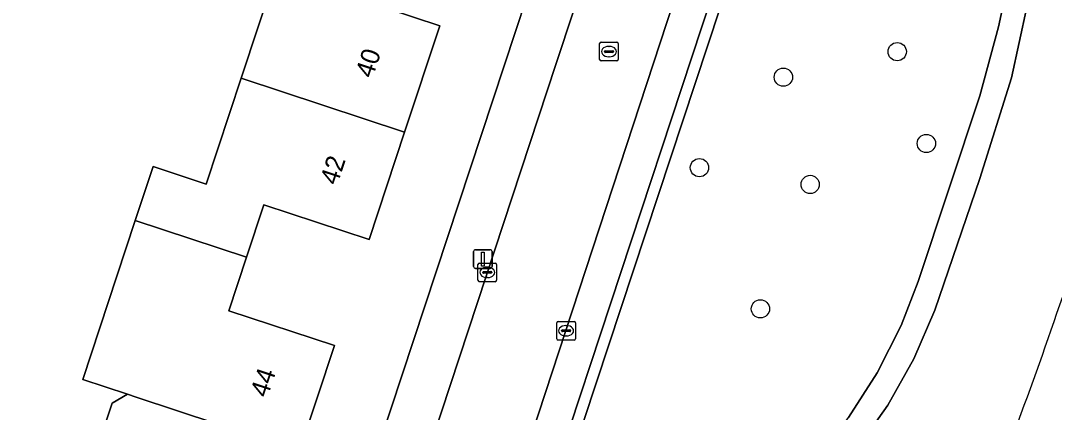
# Model space of a CAD drawing. Extents: x 157793 to 159380, y 380877 to 382313.
# Drawn here: x 159082.7 to 159138.1, y 381890.2 to 381911.2 of the extents above; entities that cross this region are included whole.
import ezdxf

# ---------------------------------------------------------------- set-up
doc = ezdxf.new("R2010")
doc.units = 0
for name, color, linetype in [('IMGEO_Boom', 7, 'Continuous'), ('IMGEO_Erf', 7, 'Continuous'), ('IMGEO_Fietspad_gesloten', 7, 'Continuous'), ('IMGEO_Groenvoorziening', 7, 'Continuous'), ('IMGEO_Kolk', 7, 'Continuous'), ('IMGEO_Lichtmast', 7, 'Continuous'), ('IMGEO_Pand', 7, 'Continuous'), ('IMGEO_Pand_nummerreeks', 7, 'Continuous'), ('IMGEO_Parkeervlak_open', 7, 'Continuous'), ('IMGEO_Rijbaan_lokaal_open', 7, 'Continuous'), ('IMGEO_Rioolput', 7, 'Continuous'), ('IMGEO_Voetpad_halfverhard', 7, 'Continuous'), ('IMGEO_Voetpad_open', 7, 'Continuous')]:
    doc.layers.add(name, color=color, linetype=linetype)

msp = doc.modelspace()

# ---------------------------------------------------------------- linework, layer by layer
at = {"layer": 'IMGEO_Boom'}
for centre in [(159129.67, 381909.491), (159123.571, 381908.122), (159131.234, 381904.569), (159119.073, 381903.276), (159125.006, 381902.373), (159122.34, 381895.705)]:
    msp.add_circle(centre, 0.489, dxfattribs=at)
at = {"layer": 'IMGEO_Erf'}
for points in [[(159096.489, 381871.982), (159122.543, 381950.964)], [(159086.987, 381888.781), (159087.607, 381890.66), (159088.431, 381891.125), (159086.028, 381891.918), (159087.859, 381897.465), (159088.843, 381900.446), (159089.794, 381903.329), (159092.65, 381902.387), (159094.522, 381908.063), (159096.363, 381913.642)], [(159099.512, 381912.751), (159105.154, 381910.883), (159103.267, 381905.171), (159101.367, 381899.418), (159095.732, 381901.278), (159094.81, 381898.483), (159093.858, 381895.599), (159099.511, 381893.734), (159097.64, 381888.075)]]:
    msp.add_lwpolyline(points, dxfattribs=at)
at = {"layer": 'IMGEO_Fietspad_gesloten'}
msp.add_arc((158897.021, 381978.401), 255.067, 339.42454, 342.8436, dxfattribs=at)
at = {"layer": 'IMGEO_Groenvoorziening'}
for points in [[(159130.125, 381941.978), (159107.574, 381873.671), (159104.656, 381872.421), (159104.024, 381870.602), (159103.885, 381870.159), (159102.523, 381865.804), (159110.164, 381862.744), (159110.598, 381862.732), (159111.229, 381862.884), (159111.783, 381863.223), (159112.094, 381863.554), (159112.675, 381866.149), (159113.525, 381868.669), (159114.668, 381871.154), (159116.391, 381874.196), (159122.468, 381883.397), (159127.06, 381889.882), (159128.602, 381892.276), (159129.886, 381894.817), (159130.795, 381897.167), (159134.101, 381907.119), (159135.105, 381910.814), (159135.907, 381914.558)], [(159137.443, 381915.674), (159135.792, 381908.087), (159134.098, 381902.701), (159131.683, 381895.631), (159130.554, 381893.021), (159129.159, 381890.544), (159119.727, 381877.187), (159118.403, 381874.999), (159114.927, 381868.414), (159114.098, 381866.019), (159113.525, 381863.55), (159113.212, 381861.034), (159113.208, 381857.651), (159113.46, 381855.784), (159113.907, 381853.953), (159114.384, 381852.569), (159115.712, 381852.775), (159118.384, 381856.932)]]:
    msp.add_lwpolyline(points, dxfattribs=at)
msp.add_arc((158897.021, 381978.401), 255.067, 339.42454, 342.8436, dxfattribs=at)
at = {"layer": 'IMGEO_Kolk'}
for p, q in [((159107.203, 381897.237), (159107.203, 381898.089)), ((159107.278, 381898.163), (159108.13, 381898.163)), ((159107.691, 381897.943), (159107.716, 381897.943)), ((159108.204, 381898.089), (159108.204, 381897.237)), ((159107.462, 381897.657), (159107.462, 381897.669)), ((159107.9, 381897.62), (159107.502, 381897.62)), ((159107.505, 381897.706), (159107.903, 381897.706)), ((159107.714, 381897.383), (159107.689, 381897.383)), ((159107.946, 381897.669), (159107.946, 381897.657)), ((159108.13, 381897.163), (159107.278, 381897.163)), ((159111.504, 381895.034), (159112.356, 381895.034)), ((159111.429, 381894.108), (159111.429, 381894.96)), ((159111.688, 381894.528), (159111.688, 381894.54)), ((159112.126, 381894.491), (159111.728, 381894.491)), ((159111.731, 381894.577), (159112.129, 381894.577)), ((159111.917, 381894.814), (159111.942, 381894.814)), ((159112.172, 381894.54), (159112.172, 381894.528)), ((159112.43, 381894.96), (159112.43, 381894.108)), ((159112.356, 381894.034), (159111.504, 381894.034)), ((159111.94, 381894.254), (159111.915, 381894.254))]:
    msp.add_line(p, q, dxfattribs=at)
for points in [[(159107.203, 381897.237), (159107.203, 381898.089)], [(159107.278, 381898.163), (159108.13, 381898.163)], [(159108.204, 381898.089), (159108.204, 381897.237)], [(159108.13, 381897.163), (159107.278, 381897.163)], [(159111.504, 381895.034), (159112.356, 381895.034)], [(159111.429, 381894.108), (159111.429, 381894.96)], [(159112.43, 381894.96), (159112.43, 381894.108)], [(159112.356, 381894.034), (159111.504, 381894.034)]]:
    msp.add_lwpolyline(points, dxfattribs=at)
for centre, radius, start, end in [((159107.28, 381898.087), 0.0765, 91.552, 178.448), ((159107.28, 381898.087), 0.0765, 91.552, 178.448), ((159108.128, 381898.087), 0.0765, 1.552, 88.448), ((159108.128, 381898.087), 0.0765, 1.552, 88.448), ((159107.28, 381897.239), 0.0765, 181.552, 268.448), ((159107.28, 381897.239), 0.0765, 181.552, 268.448), ((159107.502, 381897.666), 0.0403, 85.8775, 175.7526), ((159107.499, 381897.656), 0.0366, 178.938, 274.7102), ((159107.903, 381897.663), 0.043, 264.8664, 352.4533), ((159107.907, 381897.668), 0.0386, 1.7309, 96.639), ((159108.128, 381897.239), 0.0765, 271.552, 358.448), ((159108.128, 381897.239), 0.0765, 271.552, 358.448), ((159111.506, 381894.958), 0.0765, 91.552, 178.448), ((159111.506, 381894.958), 0.0765, 91.552, 178.448), ((159112.354, 381894.958), 0.0765, 1.552, 88.448), ((159112.354, 381894.958), 0.0765, 1.552, 88.448), ((159111.728, 381894.537), 0.0403, 85.8775, 175.7526), ((159111.725, 381894.527), 0.0366, 178.938, 274.7102), ((159112.129, 381894.534), 0.043, 264.8664, 352.4533), ((159112.133, 381894.539), 0.0386, 1.7309, 96.639), ((159111.506, 381894.11), 0.0765, 181.552, 268.448), ((159111.506, 381894.11), 0.0765, 181.552, 268.448), ((159112.354, 381894.11), 0.0765, 271.552, 358.448), ((159112.354, 381894.11), 0.0765, 271.552, 358.448)]:
    msp.add_arc(centre, radius, start, end, dxfattribs=at)
for centre, major_axis, ratio, start_param, end_param in [((159107.69, 381897.663), (-0.387, 0.002), 0.722429, 4.712389, 7.853982), ((159107.715, 381897.663), (-0.39, 0.002), 0.717154, 1.570796, 4.712389), ((159111.916, 381894.534), (-0.387, 0.002), 0.722429, 4.712389, 7.853982), ((159111.941, 381894.534), (-0.39, 0.002), 0.717154, 1.570796, 4.712389)]:
    msp.add_ellipse(centre, major_axis=major_axis, ratio=ratio, start_param=start_param, end_param=end_param, dxfattribs=at)
at = {"layer": 'IMGEO_Lichtmast'}
for p, q in [((159107.071, 381898.875), (159107.861, 381898.875)), ((159107.861, 381898.875), (159107.071, 381898.875)), ((159106.971, 381897.975), (159106.971, 381898.775)), ((159106.971, 381898.775), (159106.971, 381897.975)), ((159107.961, 381898.775), (159107.961, 381897.975)), ((159107.961, 381897.975), (159107.961, 381898.775)), ((159107.861, 381897.875), (159107.071, 381897.875)), ((159107.071, 381897.875), (159107.861, 381897.875))]:
    msp.add_line(p, q, dxfattribs=at)
msp.add_lwpolyline([(159107.391, 381898.75), (159107.541, 381898.75), (159107.541, 381898), (159107.391, 381898), (159107.391, 381898.75)], dxfattribs=at)
for centre, start, end in [((159107.071, 381898.775), 90, 180), ((159107.071, 381898.775), 90, 180), ((159107.861, 381898.775), 0, 90), ((159107.861, 381898.775), 360, 90), ((159107.071, 381897.975), 180, 270), ((159107.071, 381897.975), 180, 270), ((159107.861, 381897.975), 270, 0), ((159107.861, 381897.975), 270, 0)]:
    msp.add_arc(centre, 0.1, start, end, dxfattribs=at)
at = {"layer": 'IMGEO_Pand'}
for points in [[(159094.522, 381908.063), (159103.267, 381905.171), (159105.154, 381910.883), (159099.512, 381912.751), (159100.448, 381915.571), (159094.491, 381917.54), (159093.515, 381914.582), (159096.363, 381913.642)], [(159094.81, 381898.483), (159095.732, 381901.278), (159101.367, 381899.418), (159103.267, 381905.171), (159094.522, 381908.063), (159092.65, 381902.387), (159089.794, 381903.329), (159088.843, 381900.446)], [(159093.858, 381895.599), (159094.81, 381898.483), (159088.843, 381900.446), (159087.859, 381897.465), (159086.028, 381891.918), (159088.431, 381891.125), (159088.888, 381890.974), (159097.64, 381888.075), (159099.511, 381893.734)], [(159097.64, 381888.075), (159088.888, 381890.974), (159088.431, 381891.125), (159087.607, 381890.66), (159086.987, 381888.781), (159087.281, 381888.121), (159087.881, 381887.923), (159087.027, 381885.335), (159084.231, 381886.257), (159083.255, 381883.296), (159083.635, 381883.172), (159082.702, 381880.332), (159086.502, 381879.084), (159087.435, 381881.922), (159088.242, 381881.656), (159089.201, 381881.341), (159090.128, 381884.241), (159092.484, 381883.466), (159095.76, 381882.388)]]:
    msp.add_lwpolyline(points, close=True, dxfattribs=at)
at = {"layer": 'IMGEO_Parkeervlak_open'}
for points in [[(159129.368, 381947.338), (159127.576, 381941.918), (159123.848, 381930.958), (159104.656, 381872.421)], [(159105.856, 381873.582), (159106.774, 381873.987), (159107.036, 381874.182), (159107.257, 381874.575), (159126.272, 381932.286), (159128.956, 381940.363), (159130.209, 381944.093)]]:
    msp.add_lwpolyline(points, dxfattribs=at)
at = {"layer": 'IMGEO_Rijbaan_lokaal_open'}
for points in [[(159103.885, 381870.159), (159104.024, 381870.602), (159104.656, 381872.421), (159123.848, 381930.958), (159127.576, 381941.918), (159129.368, 381947.338), (159129.535, 381947.843), (159130.044, 381949.535), (159130.308, 381950.379), (159130.45, 381951.141), (159130.463, 381952.003), (159130.428, 381952.692)], [(159125.179, 381950.718), (159123.757, 381946.37), (159122.535, 381942.662), (159118.931, 381931.726), (159117.028, 381925.949), (159113.282, 381914.584), (159111.378, 381908.806), (159107.636, 381897.45), (159105.727, 381891.656), (159102.119, 381880.704), (159100.932, 381877.102), (159099.972, 381874.182), (159099.45, 381872.617)]]:
    msp.add_lwpolyline(points, dxfattribs=at)
at = {"layer": 'IMGEO_Rioolput'}
for p, q in [((159113.799, 381909.994), (159114.651, 381909.994)), ((159113.724, 381909.068), (159113.724, 381909.92)), ((159113.983, 381909.488), (159113.983, 381909.5)), ((159114.421, 381909.451), (159114.023, 381909.451)), ((159114.026, 381909.537), (159114.424, 381909.537)), ((159114.212, 381909.774), (159114.237, 381909.774)), ((159114.467, 381909.5), (159114.467, 381909.488)), ((159114.725, 381909.92), (159114.725, 381909.068)), ((159114.651, 381908.994), (159113.799, 381908.994)), ((159114.235, 381909.214), (159114.21, 381909.214))]:
    msp.add_line(p, q, dxfattribs=at)
for points in [[(159113.799, 381909.994), (159114.651, 381909.994)], [(159113.724, 381909.068), (159113.724, 381909.92)], [(159114.725, 381909.92), (159114.725, 381909.068)], [(159114.651, 381908.994), (159113.799, 381908.994)]]:
    msp.add_lwpolyline(points, dxfattribs=at)
for centre, radius, start, end in [((159113.801, 381909.918), 0.0765, 91.552, 178.448), ((159113.801, 381909.918), 0.0765, 91.552, 178.448), ((159114.649, 381909.918), 0.0765, 1.552, 88.448), ((159114.649, 381909.918), 0.0765, 1.552, 88.448), ((159114.023, 381909.497), 0.0403, 85.8775, 175.7526), ((159114.02, 381909.487), 0.0366, 178.938, 274.7102), ((159114.424, 381909.494), 0.043, 264.8664, 352.4533), ((159114.428, 381909.499), 0.0386, 1.7309, 96.639), ((159113.801, 381909.07), 0.0765, 181.552, 268.448), ((159113.801, 381909.07), 0.0765, 181.552, 268.448), ((159114.649, 381909.07), 0.0765, 271.552, 358.448), ((159114.649, 381909.07), 0.0765, 271.552, 358.448)]:
    msp.add_arc(centre, radius, start, end, dxfattribs=at)
for centre, major_axis, ratio, start_param, end_param in [((159114.211, 381909.494), (-0.387, 0.002), 0.722429, 4.712389, 7.853982), ((159114.236, 381909.494), (-0.39, 0.002), 0.717154, 1.570796, 4.712389)]:
    msp.add_ellipse(centre, major_axis=major_axis, ratio=ratio, start_param=start_param, end_param=end_param, dxfattribs=at)
at = {"layer": 'IMGEO_Voetpad_halfverhard'}
for points in [[(159119.727, 381877.187), (159129.159, 381890.544), (159130.554, 381893.021), (159131.683, 381895.631), (159134.098, 381902.701), (159135.792, 381908.087), (159137.443, 381915.674)], [(159135.907, 381914.558), (159135.105, 381910.814), (159134.101, 381907.119), (159130.795, 381897.167), (159129.886, 381894.817), (159128.602, 381892.276), (159127.06, 381889.882)]]:
    msp.add_lwpolyline(points, dxfattribs=at)
at = {"layer": 'IMGEO_Voetpad_open'}
for points in [[(159122.543, 381950.964), (159096.489, 381871.982)], [(159105.727, 381891.656), (159107.636, 381897.45), (159111.378, 381908.806), (159113.282, 381914.584), (159117.028, 381925.949), (159118.931, 381931.726), (159122.535, 381942.662), (159123.757, 381946.37), (159125.179, 381950.718)], [(159104.656, 381872.421), (159107.574, 381873.671), (159130.125, 381941.978), (159130.781, 381943.884), (159130.209, 381944.093), (159128.956, 381940.363), (159126.272, 381932.286), (159107.257, 381874.575), (159107.036, 381874.182), (159106.774, 381873.987), (159105.856, 381873.582)], [(159099.45, 381872.617), (159099.972, 381874.182), (159100.932, 381877.102), (159102.119, 381880.704), (159105.727, 381891.656)]]:
    msp.add_lwpolyline(points, dxfattribs=at)

# ---------------------------------------------------------------- texts
at = {"layer": 'IMGEO_Pand_nummerreeks'}
for s, rotation, p in [('40', 71.7211, (159101.557, 381908.025)), ('42', 71.7211, (159099.661, 381902.288)), ('44', 71.7057, (159095.922, 381890.904))]:
    msp.add_text(s, height=1, rotation=rotation, dxfattribs=at).set_placement(p)

doc.saveas('drawing.dxf')
